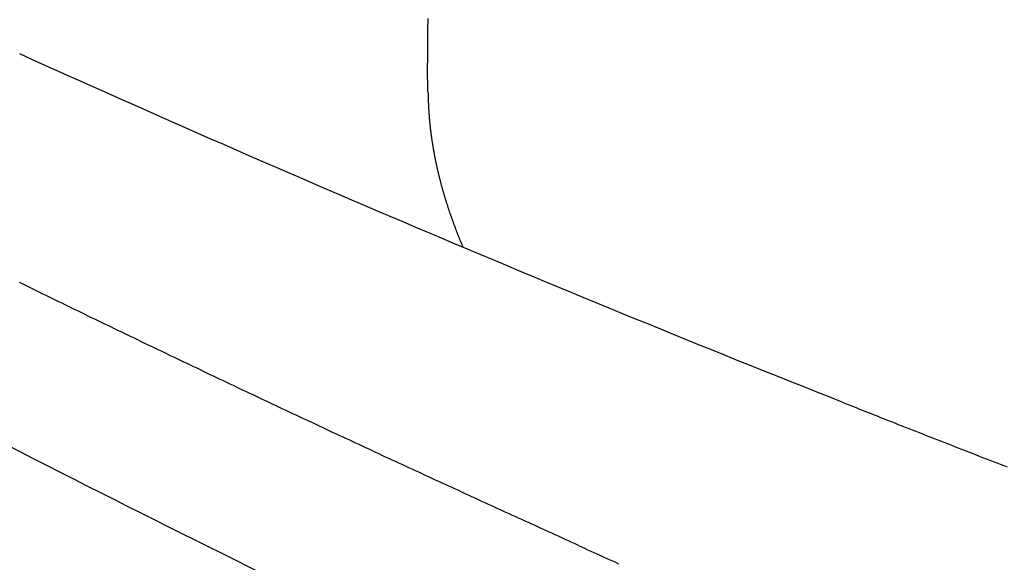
# Model space of a CAD drawing. Header units: millimetres. Extents: x 11979 to 37895, y 18730 to 47884.
# Tile 523 of 656: x 36246.9 to 36254.77, y 43860.51 to 43864.85. Entities that reach past the tile are written whole.
import ezdxf

# ---------------------------------------------------------------- set-up
doc = ezdxf.new("R2010")
doc.units = ezdxf.units.MM
for name, color, linetype in [('-LI-WIDOK', 2, 'Continuous'), ('-WYMIAR', 8, 'Continuous'), ('PROJEKTOWANE', 5, 'Continuous')]:
    doc.layers.add(name, color=color, linetype=linetype)
doc.styles.get("Standard").update_dxf_attribs({"font": 'arial.ttf'})
doc.dimstyles.new('CZA-KROPKA-50', dxfattribs={"dimtxt": 12, "dimasz": 1, "dimexe": 2, "dimexo": 25, "dimgap": 4, "dimtad": 1, "dimdec": 1, "dimrnd": 0.5, "dimzin": 9, "dimdsep": 46, "dimtxsty": 'Standard', "dimblk": 'CZA-KROPKA', "dimblk1": 'CZA-KROPKA', "dimblk2": 'CZA-KROPKA', "dimsah": 1, "dimcen": -20, "dimse1": 1, "dimse2": 1, "dimclrd": 8, "dimclre": 8, "dimclrt": 9, "dimadec": 0, "dimazin": 0, "dimtfac": 1, "dimtdec": 1, "dimtmove": 1, "dimatfit": 3, "dimldrblk": 'CZA-KROPKA', "dimfxl": 1, "dimtolj": 1, "dimtzin": 9, "dimarcsym": 0})

# ---------------------------------------------------------------- blocks, each defined once
blk = doc.blocks.new('CZA-KROPKA')
at = {"layer": '-WYMIAR', "linetype": 'ByBlock'}
for p, q in [((0, 10), (0, -10)), ((5, 0), (-5, 0))]:
    blk.add_line(p, q, dxfattribs=at)
at = {"layer": '-WYMIAR', "linetype": 'ByBlock', "const_width": 2.5}
blk.add_lwpolyline([(-1.25, 0, 1), (1.25, 0, 1)], format="xyb", close=True, dxfattribs=at)
blk = doc.blocks.new('*D2741')
at = {"layer": '-LI-WIDOK', "color": 8, "lineweight": -2}
blk.add_line((36466.8966, 45107.4301), (36466.8966, 43687.4301), dxfattribs=at)
at = {"layer": 'Defpoints', "color": 0}
for p in [(35203.3994, 45108.4301), (36312.9262, 43686.4301), (36466.8966, 43686.4301)]:
    blk.add_point(p, dxfattribs=at)
at = {"layer": '-LI-WIDOK', "color": 8, "lineweight": -2}
for p, rotation in [((36466.8966, 45108.4301), 90), ((36466.8966, 43686.4301), 270)]:
    blk.add_blockref('CZA-KROPKA', p, dxfattribs=dict(at, rotation=rotation))
at = {"layer": '-LI-WIDOK', "color": 9, "insert": (36456.872, 44397.4301), "char_height": 12, "attachment_point": 5, "rotation": 90}
blk.add_mtext('\\A1;1422', dxfattribs=at)
blk = doc.blocks.new('*D2762')
at = {"layer": '-LI-WIDOK', "color": 8, "lineweight": -2}
blk.add_line((34613.9262, 43532.4629), (36311.9262, 43532.4629), dxfattribs=at)
at = {"layer": 'Defpoints', "color": 0}
for p in [(34612.9262, 43960.4735), (36312.9262, 43636.4735), (36312.9262, 43532.4629)]:
    blk.add_point(p, dxfattribs=at)
at = {"layer": '-LI-WIDOK', "color": 8, "lineweight": -2, "rotation": 180}
blk.add_blockref('CZA-KROPKA', (34612.9262, 43532.4629), dxfattribs=at)
at = {"layer": '-LI-WIDOK', "color": 8, "lineweight": -2}
blk.add_blockref('CZA-KROPKA', (36312.9262, 43532.4629), dxfattribs=at)
at = {"layer": '-LI-WIDOK', "color": 9, "insert": (35462.9262, 43542.5898), "char_height": 12, "attachment_point": 5}
blk.add_mtext('\\A1;1700', dxfattribs=at)
blk = doc.blocks.new('*D2763')
at = {"layer": '-LI-WIDOK', "color": 8, "lineweight": -2}
blk.add_line((34132.9262, 43502.2041), (36311.9262, 43502.2041), dxfattribs=at)
at = {"layer": 'Defpoints', "color": 0}
for p in [(34131.9262, 43960.4735), (36312.9262, 43636.4735), (36312.9262, 43502.2041)]:
    blk.add_point(p, dxfattribs=at)
at = {"layer": '-LI-WIDOK', "color": 8, "lineweight": -2, "rotation": 180}
blk.add_blockref('CZA-KROPKA', (34131.9262, 43502.2041), dxfattribs=at)
at = {"layer": '-LI-WIDOK', "color": 8, "lineweight": -2}
blk.add_blockref('CZA-KROPKA', (36312.9262, 43502.2041), dxfattribs=at)
at = {"layer": '-LI-WIDOK', "color": 9, "insert": (35222.4262, 43512.331), "char_height": 12, "attachment_point": 5}
blk.add_mtext('\\A1;2181', dxfattribs=at)
blk = doc.blocks.new('Pisuar NOVA PRO ze zintegrowanym ceramicznym sitkiem')
at = {"linetype": 'ByBlock'}
for points in [[(-0.076356, -0.214528, 0.01172), (-0.048522, -0.280264)], [(-0.101081, -0.238029, 0.013056), (-0.066335, -0.306937)], [(-0.051554, -0.247627, 0.001714), (-0.052134, -0.247608)], [(-0.051554, -0.247626, 0.011169), (-0.049303, -0.247651)]]:
    blk.add_lwpolyline(points, format="xyb", dxfattribs=at)
for points in [[(-0.076357, -0.214527, 0), (-0.076467, -0.214247, 0), (-0.076577, -0.213966, 0), (-0.076687, -0.213685, 0), (-0.076797, -0.213405, 0), (-0.076917, -0.213124, 0), (-0.077027, -0.212843, 0), (-0.077137, -0.212563, 0), (-0.077247, -0.212282, 0), (-0.077357, -0.212001, 0), (-0.077467, -0.21172, 0), (-0.077577, -0.211439, 0), (-0.077687, -0.211158, 0), (-0.077797, -0.210878, 0), (-0.077917, -0.210597, 0), (-0.078027, -0.210316, 0), (-0.078137, -0.210035, 0), (-0.078247, -0.209754, 0), (-0.078357, -0.209473, 0), (-0.078467, -0.209192, 0), (-0.078577, -0.208911, 0), (-0.078687, -0.20863, 0), (-0.078797, -0.208349, 0), (-0.078907, -0.208068, 0), (-0.079017, -0.207787, 0), (-0.079127, -0.207505, 0), (-0.079237, -0.207224, 0), (-0.079347, -0.206943, 0), (-0.079457, -0.206662, 0), (-0.079567, -0.206381, 0), (-0.079677, -0.2061, 0), (-0.079787, -0.205818, 0), (-0.079897, -0.205537, 0), (-0.080007, -0.205256, 0), (-0.080117, -0.204975, 0), (-0.080227, -0.204693, 0), (-0.080337, -0.204412, 0), (-0.080447, -0.204131, 0), (-0.080557, -0.203849, 0), (-0.080667, -0.203568, 0), (-0.080777, -0.203286, 0), (-0.080887, -0.203005, 0), (-0.080997, -0.202723, 0), (-0.081107, -0.202442, 0), (-0.081217, -0.20216, 0), (-0.081327, -0.201879, 0), (-0.081427, -0.201597, 0), (-0.081537, -0.201316, 0)], [(-0.087817, -0.235606, 0), (-0.087937, -0.235359, 0), (-0.088047, -0.235111, 0), (-0.088157, -0.234864, 0), (-0.088267, -0.234617, 0), (-0.088387, -0.234369, 0), (-0.088497, -0.234122, 0), (-0.088607, -0.233875, 0), (-0.088717, -0.233627, 0), (-0.088837, -0.23338, 0), (-0.088947, -0.233132, 0), (-0.089057, -0.232885, 0), (-0.089167, -0.232638, 0), (-0.089287, -0.23239, 0)], [(-0.087817, -0.235606, 0), (-0.087697, -0.235872, 0), (-0.087577, -0.236138, 0), (-0.087457, -0.236404, 0), (-0.087337, -0.236669, 0), (-0.087217, -0.236935, 0), (-0.087087, -0.237201, 0), (-0.086967, -0.237467, 0), (-0.086847, -0.237733, 0), (-0.086727, -0.237999, 0), (-0.086607, -0.238265, 0), (-0.086487, -0.23853, 0), (-0.086367, -0.238796, 0), (-0.086237, -0.239062, 0), (-0.086117, -0.239328, 0), (-0.085997, -0.239594, 0), (-0.085877, -0.239859, 0), (-0.085757, -0.240125, 0), (-0.085637, -0.240391, 0), (-0.085507, -0.240657, 0), (-0.085387, -0.240922, 0), (-0.085267, -0.241188, 0), (-0.085147, -0.241454, 0), (-0.085027, -0.241719, 0), (-0.084907, -0.241985, 0), (-0.084777, -0.242251, 0), (-0.084657, -0.242516, 0), (-0.084537, -0.242782, 0), (-0.084417, -0.243048, 0), (-0.084297, -0.243313, 0), (-0.084167, -0.243579, 0), (-0.084047, -0.243844, 0), (-0.083927, -0.24411, 0), (-0.083807, -0.244376, 0), (-0.083687, -0.244641, 0), (-0.083557, -0.244907, 0), (-0.083437, -0.245172, 0), (-0.083317, -0.245438, 0), (-0.083197, -0.245703, 0), (-0.083077, -0.245969, 0), (-0.082947, -0.246234, 0), (-0.082827, -0.2465, 0), (-0.082707, -0.246765, 0), (-0.082587, -0.247031, 0), (-0.082457, -0.247296, 0), (-0.082337, -0.247561, 0), (-0.082217, -0.247827, 0), (-0.082097, -0.248092, 0), (-0.081967, -0.248358, 0), (-0.081847, -0.248623, 0), (-0.081727, -0.248888, 0), (-0.081607, -0.249153, 0), (-0.081477, -0.249419, 0), (-0.081357, -0.249684, 0), (-0.081237, -0.249949, 0), (-0.081117, -0.250214, 0), (-0.080987, -0.25048, 0), (-0.080867, -0.250745, 0), (-0.080747, -0.25101, 0), (-0.080617, -0.251275, 0), (-0.080497, -0.25154, 0), (-0.080377, -0.251805, 0), (-0.080257, -0.252071, 0), (-0.080127, -0.252336, 0), (-0.080007, -0.252601, 0), (-0.079887, -0.252866, 0), (-0.079757, -0.253131, 0), (-0.079637, -0.253396, 0), (-0.079517, -0.253661, 0), (-0.079387, -0.253926, 0), (-0.079267, -0.254191, 0), (-0.079147, -0.254456, 0), (-0.079017, -0.25472, 0), (-0.078897, -0.254985, 0), (-0.078777, -0.25525, 0), (-0.078647, -0.255515, 0), (-0.078527, -0.25578, 0), (-0.078397, -0.256045, 0), (-0.078277, -0.256309, 0), (-0.078157, -0.256574, 0), (-0.078027, -0.256839, 0), (-0.077907, -0.257104, 0), (-0.077787, -0.257368, 0), (-0.077657, -0.257633, 0), (-0.077537, -0.257897, 0), (-0.077407, -0.258162, 0), (-0.077287, -0.258427, 0), (-0.077157, -0.258691, 0), (-0.077037, -0.258956, 0), (-0.076917, -0.25922, 0), (-0.076787, -0.259485, 0), (-0.076667, -0.259749, 0), (-0.076537, -0.260013, 0), (-0.076417, -0.260278, 0), (-0.076287, -0.260542, 0), (-0.076167, -0.260806, 0), (-0.076037, -0.261071, 0), (-0.075917, -0.261335, 0), (-0.075787, -0.261599, 0), (-0.075667, -0.261864, 0), (-0.075537, -0.262128, 0), (-0.075417, -0.262392, 0), (-0.075287, -0.262656, 0), (-0.075167, -0.26292, 0), (-0.075037, -0.263184, 0), (-0.074917, -0.263448, 0), (-0.074787, -0.263712, 0), (-0.074667, -0.263976, 0), (-0.074537, -0.26424, 0), (-0.074417, -0.264504, 0), (-0.074287, -0.264768, 0), (-0.074167, -0.265032, 0), (-0.074037, -0.265296, 0), (-0.073907, -0.26556, 0), (-0.073787, -0.265823, 0), (-0.073657, -0.266087, 0), (-0.073537, -0.266351, 0), (-0.073407, -0.266615, 0), (-0.073277, -0.266878, 0), (-0.073157, -0.267142, 0), (-0.073027, -0.267406, 0), (-0.072907, -0.267669, 0), (-0.072777, -0.267933, 0), (-0.072647, -0.268197, 0), (-0.072527, -0.26846, 0), (-0.072397, -0.268724, 0), (-0.072267, -0.268987, 0), (-0.072147, -0.26925, 0), (-0.072017, -0.269514, 0), (-0.071887, -0.269777, 0), (-0.071767, -0.270041, 0), (-0.071637, -0.270304, 0), (-0.071507, -0.270567, 0), (-0.071387, -0.270831, 0), (-0.071257, -0.271094, 0), (-0.071127, -0.271357, 0), (-0.071007, -0.27162, 0), (-0.070877, -0.271884, 0), (-0.070747, -0.272147, 0), (-0.070627, -0.27241, 0), (-0.070497, -0.272673, 0), (-0.070367, -0.272936, 0), (-0.070237, -0.273199, 0), (-0.070117, -0.273462, 0), (-0.069987, -0.273725, 0), (-0.069857, -0.273988, 0), (-0.069727, -0.274251, 0), (-0.069607, -0.274514, 0), (-0.069477, -0.274777, 0), (-0.069347, -0.27504, 0), (-0.069217, -0.275303, 0), (-0.069087, -0.275566, 0), (-0.068967, -0.275828, 0), (-0.068837, -0.276091, 0), (-0.068707, -0.276354, 0), (-0.068577, -0.276617, 0), (-0.068447, -0.276879, 0), (-0.068327, -0.277142, 0), (-0.068197, -0.277405, 0), (-0.068067, -0.277667, 0), (-0.067937, -0.27793, 0), (-0.067807, -0.278192, 0), (-0.067687, -0.278455, 0), (-0.067557, -0.278718, 0), (-0.067427, -0.27898, 0), (-0.067297, -0.279243, 0), (-0.067167, -0.279505, 0), (-0.067037, -0.279767, 0), (-0.066907, -0.28003, 0), (-0.066787, -0.280292, 0)], [(-0.052137, -0.247608, 0), (-0.052187, -0.247606, 0), (-0.052247, -0.247604, 0), (-0.052297, -0.247603, 0), (-0.052357, -0.247601, 0), (-0.052407, -0.247599, 0), (-0.052467, -0.247596, 0), (-0.052517, -0.247594, 0), (-0.052577, -0.247592, 0), (-0.052627, -0.247589, 0), (-0.052687, -0.247587, 0), (-0.052737, -0.247584, 0), (-0.052797, -0.247581, 0), (-0.052847, -0.247578, 0), (-0.052907, -0.247575, 0), (-0.052957, -0.247572, 0), (-0.053017, -0.247569, 0), (-0.053067, -0.247565, 0), (-0.053117, -0.247562, 0), (-0.053177, -0.247558, 0), (-0.053227, -0.247554, 0), (-0.053287, -0.24755, 0), (-0.053337, -0.247546, 0), (-0.053397, -0.247542, 0), (-0.053447, -0.247538, 0), (-0.053507, -0.247534, 0), (-0.053557, -0.247529, 0), (-0.053617, -0.247525, 0), (-0.053667, -0.24752, 0), (-0.053727, -0.247516, 0), (-0.053777, -0.247511, 0), (-0.053837, -0.247506, 0), (-0.053887, -0.247501, 0), (-0.053947, -0.247496, 0), (-0.053997, -0.24749, 0), (-0.054047, -0.247485, 0), (-0.054107, -0.247479, 0), (-0.054157, -0.247474, 0), (-0.054217, -0.247468, 0), (-0.054267, -0.247462, 0), (-0.054327, -0.247456, 0), (-0.054377, -0.24745, 0), (-0.054437, -0.247444, 0), (-0.054487, -0.247438, 0), (-0.054547, -0.247432, 0), (-0.054597, -0.247425, 0), (-0.054657, -0.247419, 0), (-0.054707, -0.247412, 0), (-0.054757, -0.247405, 0), (-0.054817, -0.247398, 0), (-0.054867, -0.247391, 0), (-0.054927, -0.247384, 0), (-0.054977, -0.247377, 0), (-0.055037, -0.24737, 0), (-0.055087, -0.247362, 0), (-0.055147, -0.247355, 0), (-0.055197, -0.247347, 0), (-0.055247, -0.24734, 0), (-0.055307, -0.247332, 0), (-0.055357, -0.247324, 0), (-0.055417, -0.247316, 0), (-0.055467, -0.247308, 0), (-0.055527, -0.2473, 0), (-0.055577, -0.247291, 0), (-0.055627, -0.247283, 0), (-0.055687, -0.247274, 0), (-0.055737, -0.247266, 0), (-0.055797, -0.247257, 0), (-0.055847, -0.247248, 0), (-0.055897, -0.247239, 0), (-0.055957, -0.24723, 0), (-0.056007, -0.247221, 0), (-0.056067, -0.247212, 0), (-0.056117, -0.247202, 0), (-0.056177, -0.247193, 0), (-0.056227, -0.247183, 0), (-0.056277, -0.247174, 0), (-0.056337, -0.247164, 0), (-0.056387, -0.247154, 0), (-0.056447, -0.247144, 0), (-0.056497, -0.247134, 0), (-0.056547, -0.247124, 0), (-0.056607, -0.247114, 0), (-0.056657, -0.247104, 0), (-0.056707, -0.247093, 0), (-0.056767, -0.247083, 0), (-0.056817, -0.247072, 0), (-0.056877, -0.247061, 0), (-0.056927, -0.247051, 0), (-0.056977, -0.24704, 0), (-0.057037, -0.247029, 0), (-0.057087, -0.247018, 0), (-0.057147, -0.247007, 0), (-0.057197, -0.246995, 0), (-0.057247, -0.246984, 0), (-0.057307, -0.246972, 0), (-0.057357, -0.246961, 0), (-0.057407, -0.246949, 0), (-0.057467, -0.246938, 0), (-0.057517, -0.246926, 0), (-0.057567, -0.246914, 0), (-0.057627, -0.246902, 0), (-0.057677, -0.24689, 0), (-0.057737, -0.246878, 0), (-0.057787, -0.246865, 0), (-0.057837, -0.246853, 0), (-0.057897, -0.246841, 0), (-0.057947, -0.246828, 0), (-0.057997, -0.246815, 0), (-0.058057, -0.246803, 0), (-0.058107, -0.24679, 0), (-0.058157, -0.246777, 0), (-0.058217, -0.246764, 0), (-0.058267, -0.246751, 0), (-0.058317, -0.246738, 0), (-0.058377, -0.246725, 0), (-0.058427, -0.246711, 0), (-0.058477, -0.246698, 0), (-0.058537, -0.246684, 0), (-0.058587, -0.246671, 0), (-0.058637, -0.246657, 0), (-0.058687, -0.246643, 0), (-0.058747, -0.246629, 0), (-0.058797, -0.246616, 0), (-0.058847, -0.246602, 0), (-0.058907, -0.246587, 0), (-0.058957, -0.246573, 0), (-0.059007, -0.246559, 0), (-0.059067, -0.246545, 0), (-0.059117, -0.24653, 0), (-0.059167, -0.246516, 0), (-0.059227, -0.246501, 0), (-0.059277, -0.246486, 0), (-0.059327, -0.246472, 0), (-0.059377, -0.246457, 0), (-0.059437, -0.246442, 0), (-0.059487, -0.246427, 0), (-0.059537, -0.246412, 0), (-0.059587, -0.246396, 0), (-0.059647, -0.246381, 0), (-0.059697, -0.246366, 0), (-0.059747, -0.24635, 0), (-0.059807, -0.246335, 0), (-0.059857, -0.246319, 0), (-0.059907, -0.246304, 0), (-0.059957, -0.246288, 0), (-0.060017, -0.246272, 0), (-0.060067, -0.246256, 0), (-0.060117, -0.24624, 0), (-0.060167, -0.246224, 0), (-0.060227, -0.246208, 0), (-0.060277, -0.246192, 0), (-0.060327, -0.246175, 0), (-0.060377, -0.246159, 0), (-0.060437, -0.246142, 0), (-0.060487, -0.246126, 0), (-0.060537, -0.246109, 0), (-0.060587, -0.246092, 0), (-0.060637, -0.246076, 0), (-0.060697, -0.246059, 0), (-0.060747, -0.246042, 0), (-0.060797, -0.246025, 0), (-0.060847, -0.246008, 0), (-0.060907, -0.24599, 0), (-0.060957, -0.245973, 0), (-0.061007, -0.245956, 0), (-0.061057, -0.245938, 0), (-0.061107, -0.245921, 0), (-0.061167, -0.245903, 0), (-0.061217, -0.245886, 0), (-0.061267, -0.245868, 0), (-0.061317, -0.24585, 0), (-0.061367, -0.245832, 0), (-0.061427, -0.245814, 0), (-0.061477, -0.245796, 0), (-0.061527, -0.245778, 0), (-0.061577, -0.24576, 0), (-0.061627, -0.245742, 0), (-0.061677, -0.245723, 0), (-0.061737, -0.245705, 0), (-0.061787, -0.245687, 0), (-0.061837, -0.245668, 0), (-0.061887, -0.245649, 0), (-0.061937, -0.245631, 0), (-0.061987, -0.245612, 0), (-0.062047, -0.245593, 0), (-0.062097, -0.245574, 0), (-0.062147, -0.245555, 0), (-0.062197, -0.245536, 0), (-0.062247, -0.245517, 0), (-0.062297, -0.245498, 0), (-0.062347, -0.245478, 0), (-0.062407, -0.245459, 0), (-0.062457, -0.24544, 0), (-0.062507, -0.24542, 0), (-0.062557, -0.245401, 0), (-0.062607, -0.245381, 0), (-0.062657, -0.245361, 0), (-0.062707, -0.245341, 0), (-0.062757, -0.245322, 0), (-0.062817, -0.245302, 0), (-0.062867, -0.245282, 0), (-0.062917, -0.245262, 0), (-0.062967, -0.245241, 0), (-0.063017, -0.245221, 0), (-0.063067, -0.245201, 0), (-0.063117, -0.245181, 0), (-0.063167, -0.24516, 0), (-0.063217, -0.24514, 0), (-0.063267, -0.245119, 0), (-0.063327, -0.245098, 0), (-0.063377, -0.245078, 0), (-0.063427, -0.245057, 0), (-0.063477, -0.245036, 0), (-0.063527, -0.245015, 0), (-0.063577, -0.244994, 0), (-0.063627, -0.244973, 0), (-0.063677, -0.244952, 0), (-0.063727, -0.244931, 0), (-0.063777, -0.24491, 0), (-0.063827, -0.244888, 0), (-0.063877, -0.244867, 0), (-0.063927, -0.244846, 0), (-0.063977, -0.244824, 0)], [(-0.049307, -0.247651, 0), (-0.049177, -0.24765, 0), (-0.049047, -0.247648, 0), (-0.048917, -0.247647, 0), (-0.048787, -0.247645, 0), (-0.048657, -0.247644, 0), (-0.048527, -0.247642, 0), (-0.048407, -0.247641, 0), (-0.048277, -0.24764, 0), (-0.048147, -0.247638, 0), (-0.048017, -0.247637, 0), (-0.047887, -0.247636, 0), (-0.047757, -0.247635, 0), (-0.047627, -0.247634, 0), (-0.047497, -0.247633, 0), (-0.047377, -0.247631, 0), (-0.047247, -0.24763, 0), (-0.047117, -0.247629, 0), (-0.046987, -0.247629, 0), (-0.046857, -0.247628, 0), (-0.046727, -0.247627, 0), (-0.046597, -0.247626, 0), (-0.046467, -0.247625, 0), (-0.046347, -0.247625, 0), (-0.046217, -0.247624, 0), (-0.046087, -0.247623, 0), (-0.045957, -0.247623, 0), (-0.045827, -0.247622, 0), (-0.045697, -0.247621, 0)]]:
    blk.add_polyline3d(points)

msp = doc.modelspace()

# ---------------------------------------------------------------- block references
at = {"layer": 'PROJEKTOWANE', "xscale": -100, "yscale": 100, "zscale": 100, "rotation": 270.0000000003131}
msp.add_blockref('Pisuar NOVA PRO ze zintegrowanym ceramicznym sitkiem', (36274.9262, 43869.4298), dxfattribs=at)

# ---------------------------------------------------------------- dimensions: what is measured, and where the dimension line sits
at = {"layer": '-LI-WIDOK'}
dim = msp.add_linear_dim(base=(36466.8966, 43686.4301), p1=(35203.3994, 45108.4301), p2=(36312.9262, 43686.4301), angle=90, dimstyle='CZA-KROPKA-50', override={"dimfxl": 0, "dimfxlon": 1}, dxfattribs=at)
dim.commit()
dim.dimension.update_dxf_attribs({"geometry": '*D2741', "text_midpoint": (36456.872, 44397.4301)})
for base, p1, picture, middle in [((36312.9262, 43502.2041), (34131.9262, 43960.4735), '*D2763', (35222.4262, 43512.331)), ((36312.9262, 43532.4629), (34612.9262, 43960.4735), '*D2762', (35462.9262, 43542.5898))]:
    dim = msp.add_linear_dim(base=base, p1=p1, p2=(36312.9262, 43636.4735), dimstyle='CZA-KROPKA-50', override={"dimfxl": 0, "dimfxlon": 1}, dxfattribs=at)
    dim.commit()
    dim.dimension.update_dxf_attribs({"geometry": picture, "text_midpoint": middle})

doc.saveas('drawing.dxf')
